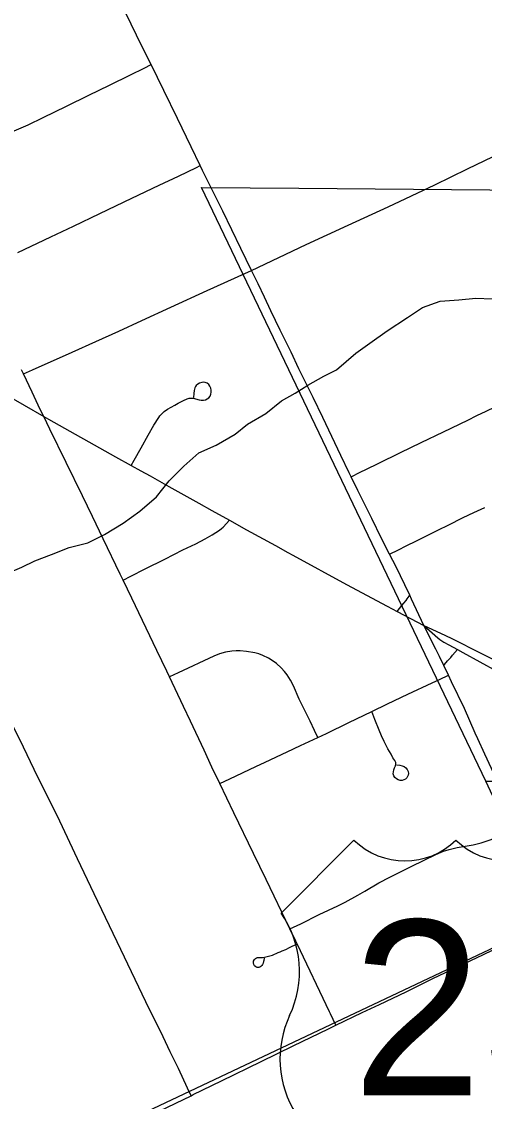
# Model space of a CAD drawing. Extents: x 0 to 34, y 0 to 22.
# Drawn here: x 3.943 to 4.292, y 16.733 to 17.546 of the extents above; entities that cross this region are included whole.
import ezdxf

# ---------------------------------------------------------------- set-up
doc = ezdxf.new("R2010")
doc.units = 0
for name, color, linetype in [('GM_X_City_Street', 7, 'Continuous'), ('GM_X_Corporation', 7, 'Continuous'), ('GM_X_County_Road', 7, 'Continuous'), ('GM_X_Minor_River', 7, 'Continuous'), ('GM_X_US_Route', 7, 'Continuous'), ('GM_X_US_Shield', 7, 'Continuous')]:
    doc.layers.add(name, color=color, linetype=linetype)

msp = doc.modelspace()

# ---------------------------------------------------------------- linework, layer by layer
at = {"layer": 'GM_X_City_Street'}
for points in [[(4.11656, 17.35894), (4.15775, 17.3785), (4.18943, 17.39314), (4.21945, 17.40701), (4.2546, 17.42351), (4.27942, 17.43548), (4.3049, 17.44779), (4.33823, 17.46453), (4.37121, 17.48129), (4.41702, 17.50503), (4.45748, 17.52552), (4.49419, 17.54389), (4.50303, 17.54816)], [(3.93769, 17.46412), (3.94808, 17.46873), (3.95946, 17.47427), (3.97706, 17.48284), (3.99386, 17.49102), (4.00161, 17.4948), (4.00958, 17.49868), (4.02539, 17.50628), (4.03552, 17.51137), (4.0409, 17.51408)], [(3.9404, 17.3725), (3.96538, 17.3844), (3.98238, 17.3925), (4.00231, 17.40199), (4.02636, 17.41345), (4.04684, 17.4232), (4.06138, 17.43013), (4.07506, 17.43665), (4.07789, 17.43799)], [(3.94463, 17.2812), (3.95144, 17.28424), (3.98143, 17.29761), (3.99907, 17.30549), (4.01653, 17.31337), (4.03383, 17.32144), (4.05572, 17.3315), (4.08318, 17.34386), (4.11161, 17.35671), (4.11656, 17.35894)], [(4.18018, 16.79058), (4.17598, 16.79934), (4.17531, 16.80074), (4.15095, 16.85183), (4.14987, 16.85408), (4.14552, 16.86313), (4.12762, 16.90034), (4.11803, 16.91988), (4.10321, 16.95072), (4.09253, 16.97261), (4.08669, 16.9851), (4.08079, 16.99769), (4.07052, 17.01961), (4.06529, 17.03077), (4.05472, 17.05294), (4.05266, 17.05726), (4.0452, 17.07289), (4.02636, 17.11215), (4.01985, 17.1257), (4.01761, 17.13037), (4.00468, 17.15694), (3.99673, 17.17383), (3.98922, 17.1892), (3.96452, 17.23947), (3.95991, 17.24902), (3.95733, 17.25438), (3.9542, 17.26088), (3.95107, 17.26737), (3.94463, 17.2812), (3.94319, 17.28432)], [(4.0258, 17.21217), (4.02803, 17.21612), (4.03335, 17.22556), (4.03863, 17.23502), (4.04292, 17.2426), (4.04666, 17.24828), (4.04754, 17.24956), (4.04958, 17.25186), (4.05075, 17.25288), (4.05331, 17.25462), (4.05874, 17.25753), (4.0612, 17.25903), (4.06529, 17.2611), (4.06812, 17.26233), (4.0696, 17.26278), (4.07111, 17.26297), (4.07264, 17.26282), (4.07715, 17.26162), (4.07869, 17.26138), (4.08024, 17.26138), (4.08175, 17.26167), (4.08317, 17.26227), (4.08438, 17.2632), (4.08529, 17.26443), (4.08588, 17.26584), (4.08616, 17.26735), (4.08613, 17.2689), (4.08581, 17.27041), (4.08521, 17.27183), (4.08431, 17.27309), (4.08312, 17.27407), (4.08171, 17.27468), (4.08037, 17.27481), (4.07904, 17.27469), (4.07738, 17.27424), (4.07602, 17.27352), (4.07484, 17.27249), (4.07425, 17.27156), (4.0738, 17.27054), (4.07327, 17.26858), (4.07293, 17.2665), (4.0729, 17.26345)], [(4.1916, 17.20368), (4.19847, 17.20705), (4.2033, 17.20942), (4.212, 17.21368), (4.22892, 17.22198), (4.24447, 17.22951), (4.2612, 17.23762), (4.2795, 17.24636), (4.28648, 17.24976), (4.29339, 17.25296), (4.30027, 17.25622), (4.30809, 17.25992), (4.31677, 17.26397), (4.32635, 17.26829), (4.33049, 17.27001), (4.33279, 17.27082), (4.33512, 17.27155), (4.33766, 17.27208), (4.33979, 17.27226), (4.34448, 17.2725), (4.35155, 17.27268)], [(4.2206, 17.1454), (4.22723, 17.14868), (4.23309, 17.15159), (4.241, 17.15551), (4.24941, 17.15968), (4.25748, 17.16368), (4.2648, 17.16731), (4.27607, 17.1729), (4.28403, 17.17665), (4.29248, 17.18064)], [(4.01985, 17.1257), (4.02562, 17.12884), (4.03643, 17.13428), (4.05115, 17.14168), (4.0648, 17.14855), (4.07466, 17.15325), (4.08155, 17.15685), (4.08698, 17.15989), (4.09241, 17.16349), (4.09395, 17.16467), (4.09512, 17.1658), (4.09993, 17.17091)], [(4.16648, 17.00731), (4.16406, 17.01257), (4.16083, 17.01961), (4.15258, 17.03631), (4.14813, 17.04625), (4.1459, 17.05043), (4.14332, 17.05441), (4.14134, 17.05692), (4.13892, 17.0597), (4.1353, 17.06299), (4.13201, 17.06542), (4.12928, 17.06708), (4.12499, 17.06913), (4.12202, 17.07024), (4.11895, 17.07109), (4.11276, 17.0722), (4.10803, 17.07268), (4.10485, 17.07269), (4.10169, 17.07245), (4.09701, 17.07158), (4.09245, 17.07024), (4.08805, 17.06852), (4.06128, 17.05601), (4.05472, 17.05294)], [(4.09253, 16.97261), (4.10031, 16.97625), (4.11987, 16.98541), (4.12677, 16.98865), (4.1433, 16.99642), (4.15355, 17.00123), (4.16648, 17.00731), (4.17309, 17.01042), (4.1898, 17.01855), (4.20724, 17.02689), (4.21909, 17.03257), (4.23443, 17.03985), (4.25261, 17.04845), (4.25818, 17.05112), (4.26494, 17.05435)], [(4.2258, 16.98685), (4.22841, 16.98653), (4.23018, 16.98601), (4.23171, 16.98548), (4.23288, 16.98446), (4.23384, 16.98322), (4.23453, 16.98179), (4.23479, 16.98031), (4.23461, 16.97901), (4.23421, 16.97797), (4.23369, 16.97708), (4.23256, 16.97607), (4.23141, 16.9754), (4.23001, 16.97494), (4.22848, 16.97501), (4.22704, 16.97546), (4.22574, 16.97623), (4.22458, 16.97723), (4.22377, 16.97854), (4.22339, 16.98003), (4.22346, 16.98157), (4.22386, 16.98307), (4.22442, 16.98452), (4.22496, 16.98597), (4.22528, 16.98742), (4.2252, 16.98845), (4.22498, 16.98912), (4.22455, 16.98994), (4.22386, 16.99101), (4.22312, 16.99214), (4.22171, 16.9947), (4.21941, 16.99869), (4.21795, 17.00143), (4.21655, 17.00421), (4.21464, 17.00862), (4.21279, 17.0129), (4.20959, 17.02095), (4.20724, 17.02689)], [(4.07092, 16.73755), (4.06825, 16.74335), (4.06145, 16.75811), (4.05533, 16.77066), (4.04982, 16.7818), (4.03696, 16.80837), (4.0181, 16.84756), (3.99787, 16.88951), (3.98535, 16.91594), (3.97194, 16.94424), (3.95269, 16.98325), (3.94475, 17.0001), (3.93712, 17.01534)], [(4.14552, 16.86313), (4.15365, 16.86713), (4.16752, 16.87396), (4.18152, 16.88059), (4.18704, 16.88339), (4.19658, 16.88852), (4.20195, 16.89159), (4.21257, 16.89792), (4.22074, 16.90228), (4.23739, 16.91053), (4.25557, 16.91916), (4.26119, 16.92161), (4.26552, 16.92303), (4.27144, 16.92446), (4.28367, 16.92657), (4.28977, 16.92797), (4.29425, 16.9294), (4.29716, 16.93063), (4.30277, 16.93325), (4.30829, 16.93566), (4.30963, 16.93624), (4.31827, 16.93996)], [(4.12603, 16.84115), (4.12583, 16.83948), (4.12563, 16.83862), (4.12522, 16.83736), (4.12482, 16.83641), (4.12433, 16.83555), (4.12364, 16.83482), (4.12293, 16.83438), (4.12199, 16.8341), (4.12088, 16.83417), (4.11975, 16.83466), (4.11879, 16.83548), (4.11816, 16.83651), (4.11793, 16.83766), (4.1181, 16.83884), (4.11867, 16.84006), (4.11945, 16.84099), (4.12025, 16.84147), (4.12097, 16.84165), (4.1216, 16.84172), (4.12473, 16.84167), (4.12635, 16.84187), (4.12942, 16.84259), (4.13242, 16.84354), (4.13675, 16.84531), (4.13818, 16.84582), (4.13956, 16.84657), (4.14239, 16.84777), (4.14521, 16.84911), (4.15095, 16.85183)]]:
    msp.add_lwpolyline(points, dxfattribs=at)
at = {"layer": 'GM_X_Corporation'}
for points in [[(4.15229, 17.42101), (4.4689, 17.41819), (4.45758, 16.96884), (4.29316, 16.97456), (4.07887, 17.42163)], [(4.45758, 16.96884), (4.43539, 15.94772), (3.42156, 15.95047), (3.43407, 16.44072), (4.34219, 16.86945), (4.29316, 16.97456)]]:
    msp.add_lwpolyline(points, close=True, dxfattribs=at)
at = {"layer": 'GM_X_County_Road'}
msp.add_line((4.26494, 17.05435), (4.26142, 17.06164), dxfattribs=at)
for points in [[(4.0409, 17.51408), (4.03414, 17.52751), (4.02156, 17.55317), (4.00181, 17.59275)], [(4.07789, 17.43799), (4.07103, 17.45218), (4.06076, 17.47344), (4.0504, 17.49466), (4.0409, 17.51408)], [(4.11656, 17.35894), (4.10839, 17.3757), (4.09483, 17.40365), (4.08718, 17.41927), (4.07968, 17.43428), (4.07789, 17.43799)], [(4.1916, 17.20368), (4.19008, 17.20676), (4.18392, 17.21965), (4.17036, 17.24829), (4.16291, 17.26334), (4.1522, 17.28506), (4.14631, 17.2974), (4.13822, 17.31419), (4.13113, 17.32871), (4.12637, 17.33883), (4.12146, 17.34888), (4.11656, 17.35894)], [(4.2206, 17.1454), (4.21454, 17.15716), (4.20722, 17.17227), (4.19669, 17.1934), (4.1916, 17.20368)], [(4.23582, 17.1144), (4.23217, 17.12218), (4.22557, 17.13574), (4.2206, 17.1454)], [(4.22631, 17.10234), (4.22986, 17.10664), (4.23137, 17.10848), (4.23304, 17.11061), (4.23387, 17.11179), (4.2354, 17.11384), (4.23582, 17.1144)], [(4.24647, 17.09179), (4.23722, 17.11142), (4.23582, 17.1144)], [(4.26142, 17.06164), (4.25821, 17.06827), (4.25554, 17.07378), (4.24647, 17.09179)], [(4.26142, 17.06164), (4.26198, 17.06229), (4.26438, 17.06512), (4.26666, 17.06769), (4.26815, 17.06938), (4.27182, 17.07351)], [(4.28716, 17.00623), (4.28516, 17.01064), (4.27717, 17.02911), (4.26738, 17.04932), (4.26494, 17.05435)], [(4.30897, 16.95943), (4.30408, 16.96984), (4.29237, 16.99477), (4.28716, 17.00623)], [(4.18018, 16.79058), (4.20004, 16.80015), (4.21295, 16.8063), (4.23315, 16.81592), (4.25323, 16.82581), (4.27232, 16.83495), (4.29148, 16.84388), (4.31214, 16.85392), (4.33275, 16.86417), (4.34512, 16.87008), (4.35118, 16.87295)], [(4.07092, 16.73755), (4.07266, 16.7384), (4.09381, 16.74876), (4.12384, 16.76344), (4.14788, 16.77502), (4.17447, 16.78783), (4.18018, 16.79058)], [(4.03351, 16.71923), (4.04749, 16.72608), (4.07092, 16.73755)]]:
    msp.add_lwpolyline(points, dxfattribs=at)
at = {"layer": 'GM_X_Minor_River'}
msp.add_lwpolyline([(3.93162, 17.13049), (3.94339, 17.13566), (3.95327, 17.14047), (3.9658, 17.14524), (3.97909, 17.15039), (3.99312, 17.15401), (4.00566, 17.16031), (4.01975, 17.16886), (4.03233, 17.17782), (4.04494, 17.18867), (4.05454, 17.20069), (4.06563, 17.21156), (4.07672, 17.22167), (4.09001, 17.22758), (4.10409, 17.23576), (4.11363, 17.24323), (4.12734, 17.25141), (4.13917, 17.26075), (4.14944, 17.2667), (4.15897, 17.27265), (4.17114, 17.27933), (4.18065, 17.28415), (4.19517, 17.29687), (4.20584, 17.30433), (4.2188, 17.31366), (4.23404, 17.32372), (4.24547, 17.33116), (4.25875, 17.33593), (4.27274, 17.3369), (4.2856, 17.33826), (4.29806, 17.33772)], dxfattribs=at)
at = {"layer": 'GM_X_US_Route'}
for points in [[(3.93022, 17.26601), (3.95991, 17.24902), (3.96167, 17.24804)], [(3.96167, 17.24804), (3.96344, 17.24705), (4.01401, 17.21873), (4.0258, 17.21217), (4.033, 17.20816), (4.04007, 17.20427), (4.05416, 17.19639), (4.07694, 17.18369), (4.08669, 17.17826), (4.09993, 17.17091), (4.11275, 17.16378), (4.13452, 17.15184), (4.14389, 17.14676)], [(4.14389, 17.14676), (4.14764, 17.14473), (4.18824, 17.12251), (4.2187, 17.10634), (4.22631, 17.10234), (4.24647, 17.09179)], [(4.24647, 17.09179), (4.25695, 17.08248), (4.25849, 17.08117), (4.25997, 17.08015), (4.26148, 17.07922), (4.26537, 17.07706), (4.27182, 17.07351), (4.27572, 17.07136), (4.30135, 17.05729), (4.32482, 17.04442), (4.34522, 17.03302), (4.35002, 17.03039), (4.37168, 17.01849)], [(4.24647, 17.09179), (4.25903, 17.08598), (4.26714, 17.08212), (4.28981, 17.07071), (4.31309, 17.059), (4.33359, 17.04867), (4.34952, 17.0404), (4.35432, 17.03786), (4.36068, 17.0345), (4.37783, 17.02525), (4.39622, 17.01514), (4.41407, 17.00539), (4.43229, 16.99537), (4.45541, 16.98246), (4.45961, 16.98011), (4.48366, 16.96661), (4.50697, 16.95368), (4.52519, 16.94339), (4.54911, 16.92988), (4.57306, 16.91686)]]:
    msp.add_lwpolyline(points, dxfattribs=at)
at = {"layer": 'GM_X_US_Shield'}
msp.add_line((4.19374, 16.9301), (4.13881, 16.87517), dxfattribs=at)
for centre, radius, start, end in [((4.23219, 16.96933), 0.05493, 225.573, 314.427), ((4.3091, 16.96933), 0.05493, 225.573, 314.427), ((4.07581, 16.83106), 0.0769, 334.54712, 35.00093), ((4.21486, 16.7653), 0.0769, 154.83192, 270.63826)]:
    msp.add_arc(centre, radius, start, end, dxfattribs=at)

# ---------------------------------------------------------------- texts
msp.add_text('23', height=0.131836, dxfattribs=at).set_placement((4.19237, 16.73784))

doc.saveas('drawing.dxf')
